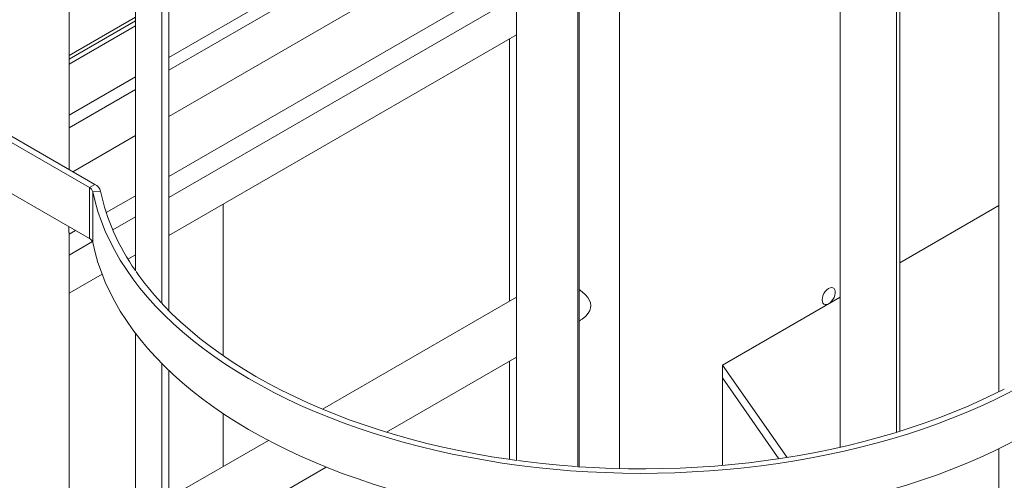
# Model space of a CAD drawing. Header units: millimetres. Extents: x 525 to 29324, y 175 to 20618.
# Tile 414 of 588: x 23453 to 24086, y 11618 to 11914. Entities that reach past the tile are written whole.
import ezdxf

# ---------------------------------------------------------------- set-up
doc = ezdxf.new("R2010")
doc.units = ezdxf.units.MM
doc.linetypes.add('SLD-Continua', pattern=[0])

msp = doc.modelspace()

# ---------------------------------------------------------------- linework, layer by layer
at = {"color": 7, "linetype": 'SLD-Continua', "lineweight": 18, "ltscale": 35}
for p, q in [((23527.77, 11752.96), (23527.77, 12214.32)), ((23544.67, 11732.03), (23544.67, 12194.91)), ((23549.2, 11727.38), (23549.2, 12190.46)), ((24082.4, 11675.2), (24082.4, 12140.16)), ((24016.67, 11649.2), (24016.67, 12114.7)), ((23980.41, 11639.61), (23980.41, 12105.27)), ((23772.57, 11631.1), (23772.57, 12096.93)), ((23811.96, 11627.1), (23811.96, 12092.98)), ((23812.83, 11627.07), (23812.83, 12092.93)), ((23838.68, 11625.9), (23838.68, 12091.78)), ((23485.13, 11817.95), (23485.13, 12022.46)), ((23772.57, 11980.96), (23549.2, 11852.05)), ((23694.01, 11973.41), (23549.2, 11889.83)), ((23694.01, 11973.41), (23549.2, 11889.83)), ((23694.01, 11973.41), (23549.2, 11889.83)), ((24018.78, 11649.85), (24018.78, 11972.96)), ((23701.08, 11969.33), (23549.2, 11881.67)), ((23701.08, 11969.33), (23549.2, 11881.67)), ((23701.08, 11969.33), (23549.2, 11881.67)), ((23549.2, 11813.48), (23772.57, 11942.4)), ((23771.83, 11928.5), (23549.2, 11800.01)), ((23771.83, 11928.5), (23549.2, 11800.01)), ((23771.83, 11928.5), (23549.2, 11800.01)), ((23527.77, 11915.71), (23485.13, 11891.1)), ((23527.77, 11915.71), (23485.13, 11891.1)), ((23527.77, 11915.71), (23485.13, 11891.1)), ((23527.77, 11915.71), (23485.13, 11891.1)), ((23527.77, 11915.71), (23485.13, 11891.1)), ((23527.77, 11913.34), (23485.13, 11888.73)), ((23527.77, 11913.34), (23485.13, 11888.73)), ((23527.77, 11913.34), (23485.13, 11888.73)), ((23527.77, 11913.34), (23485.13, 11888.73)), ((23527.77, 11913.34), (23485.13, 11888.73)), ((23527.77, 11910.13), (23485.13, 11885.52)), ((23527.77, 11910.13), (23485.13, 11885.52)), ((23527.77, 11910.13), (23485.13, 11885.52)), ((23527.77, 11910.13), (23485.13, 11885.52)), ((23527.77, 11910.13), (23485.13, 11885.52)), ((23549.2, 11775.5), (23772.57, 11904.42)), ((23549.2, 11775.5), (23772.57, 11904.42)), ((23549.2, 11775.5), (23772.57, 11904.42)), ((23549.2, 11775.5), (23772.57, 11904.42)), ((23549.2, 11775.5), (23772.57, 11904.42)), ((23549.2, 11775.5), (23772.57, 11904.42)), ((23549.2, 11775.5), (23772.57, 11904.42)), ((23768.1, 11901.84), (23772.57, 11904.42)), ((23768.1, 11901.84), (23772.57, 11904.42)), ((23768.1, 11901.84), (23772.57, 11904.42)), ((23768.1, 11901.84), (23772.57, 11904.42)), ((23768.1, 11901.84), (23772.57, 11904.42)), ((23768.1, 11901.84), (23772.57, 11904.42)), ((23768.1, 11901.84), (23772.57, 11904.42)), ((23768.1, 11733.39), (23768.1, 11901.84)), ((23768.1, 11733.39), (23768.1, 11901.84)), ((23768.1, 11733.39), (23768.1, 11901.84)), ((23768.1, 11733.39), (23768.1, 11901.84)), ((23768.1, 11733.39), (23768.1, 11901.84)), ((23768.1, 11733.39), (23768.1, 11901.84)), ((23768.1, 11733.39), (23768.1, 11901.84)), ((23527.77, 11877.46), (23485.13, 11852.85)), ((23527.77, 11877.46), (23485.13, 11852.85)), ((23527.77, 11877.46), (23485.13, 11852.85)), ((23527.77, 11869.3), (23485.13, 11844.69)), ((23527.77, 11869.3), (23485.13, 11844.69)), ((23527.77, 11869.3), (23485.13, 11844.69)), ((23498.2, 11806.33), (23433.09, 11843.91)), ((23501.74, 11808.37), (23436.63, 11845.95)), ((23527.77, 11839.67), (23487.63, 11816.51)), ((23498.2, 11773.66), (23433.09, 11811.24)), ((23501.74, 11808.37), (23498.2, 11806.33)), ((23498.2, 11806.33), (23498.2, 11773.66)), ((23505.37, 11804.04), (23500.41, 11803.7)), ((23500.41, 11803.7), (23500.41, 11771.04)), ((23509.02, 11790.29), (23527.77, 11801.11)), ((23584.25, 11698.3), (23584.25, 11795.73)), ((23584.25, 11698.3), (23584.25, 11795.73)), ((23584.25, 11698.3), (23584.25, 11795.73)), ((23584.25, 11698.3), (23584.25, 11795.73)), ((23584.25, 11698.3), (23584.25, 11795.73)), ((23584.25, 11698.3), (23584.25, 11795.73)), ((23584.25, 11698.3), (23584.25, 11795.73)), ((24018.78, 11758.01), (24082.4, 11794.73)), ((24018.78, 11758.01), (24082.4, 11794.73)), ((24018.78, 11758.01), (24082.4, 11794.73)), ((24018.78, 11758.01), (24082.4, 11794.73)), ((24018.78, 11758.01), (24082.4, 11794.73)), ((24018.78, 11758.01), (24082.4, 11794.73)), ((24018.78, 11758.01), (24082.4, 11794.73)), ((24018.78, 11758.01), (24082.4, 11794.73)), ((24018.78, 11758.01), (24082.4, 11794.73)), ((24018.78, 11758.01), (24082.4, 11794.73)), ((24018.78, 11758.01), (24082.4, 11794.73)), ((24018.78, 11758.01), (24082.4, 11794.73)), ((24018.78, 11758.01), (24082.4, 11794.73)), ((24018.78, 11758.01), (24082.4, 11794.73)), ((23527.77, 11787.64), (23513.2, 11779.23)), ((23527.77, 11787.64), (23513.2, 11779.23)), ((23527.77, 11787.64), (23513.2, 11779.23)), ((23485.13, 11776.5), (23489.2, 11778.85)), ((23485.13, 11543.85), (23485.13, 11777.47)), ((23500.18, 11771.71), (23485.13, 11763.03)), ((23500.18, 11771.71), (23485.13, 11763.03)), ((23500.18, 11771.71), (23485.13, 11763.03)), ((23522.99, 11760.38), (23527.77, 11763.13)), ((23522.99, 11760.38), (23527.77, 11763.13)), ((23522.99, 11760.38), (23527.77, 11763.13)), ((23522.99, 11760.38), (23527.77, 11763.13)), ((23522.99, 11760.38), (23527.77, 11763.13)), ((23522.99, 11760.38), (23527.77, 11763.13)), ((23522.99, 11760.38), (23527.77, 11763.13)), ((23485.13, 11738.52), (23506.35, 11750.77)), ((23485.13, 11738.52), (23506.35, 11750.77)), ((23485.13, 11738.52), (23506.35, 11750.77)), ((23485.13, 11738.52), (23506.35, 11750.77)), ((23485.13, 11738.52), (23506.35, 11750.77)), ((23485.13, 11738.52), (23506.35, 11750.77)), ((23485.13, 11738.52), (23506.35, 11750.77)), ((23772.57, 11735.97), (23647.92, 11664.03)), ((23904.89, 11692.28), (23980.41, 11735.87)), ((23904.89, 11692.28), (23980.41, 11735.87)), ((23904.89, 11692.28), (23980.41, 11735.87)), ((23904.89, 11692.28), (23980.41, 11735.87)), ((23904.89, 11692.28), (23980.41, 11735.87)), ((23904.89, 11692.28), (23980.41, 11735.87)), ((23904.89, 11692.28), (23980.41, 11735.87)), ((23904.89, 11692.28), (23980.41, 11735.87)), ((23904.89, 11692.28), (23980.41, 11735.87)), ((23904.89, 11692.28), (23980.41, 11735.87)), ((23904.89, 11692.28), (23980.41, 11735.87)), ((23904.89, 11692.28), (23980.41, 11735.87)), ((23904.89, 11692.28), (23980.41, 11735.87)), ((23904.89, 11692.28), (23980.41, 11735.87)), ((23812.83, 11720.64), (23813.6, 11721.08)), ((23527.77, 11251.53), (23527.77, 11712.89)), ((23689.11, 11649.24), (23772.57, 11697.41)), ((23768.1, 11631.76), (23768.1, 11694.83)), ((23768.1, 11631.76), (23768.1, 11694.83)), ((23768.1, 11631.76), (23768.1, 11694.83)), ((23768.1, 11631.76), (23768.1, 11694.83)), ((23768.1, 11631.76), (23768.1, 11694.83)), ((23768.1, 11631.76), (23768.1, 11694.83)), ((23768.1, 11631.76), (23768.1, 11694.83)), ((23544.67, 11230.6), (23544.67, 11693.48)), ((23549.2, 11225.96), (23549.2, 11689.03)), ((23904.89, 11627.97), (23904.89, 11692.28)), ((23904.89, 11627.97), (23904.89, 11692.28)), ((23904.89, 11627.97), (23904.89, 11692.28)), ((23904.89, 11627.97), (23904.89, 11692.28)), ((23904.89, 11627.97), (23904.89, 11692.28)), ((23904.89, 11627.97), (23904.89, 11692.28)), ((23904.89, 11627.97), (23904.89, 11692.28)), ((23946.34, 11633.06), (23904.89, 11692.28)), ((23904.89, 11684.11), (23904.89, 11692.28)), ((23946.34, 11633.06), (23904.89, 11692.28)), ((23904.89, 11684.11), (23904.89, 11692.28)), ((23946.34, 11633.06), (23904.89, 11692.28)), ((23904.89, 11684.11), (23904.89, 11692.28)), ((23946.34, 11633.06), (23904.89, 11692.28)), ((23904.89, 11684.11), (23904.89, 11692.28)), ((23946.34, 11633.06), (23904.89, 11692.28)), ((23904.89, 11684.11), (23904.89, 11692.28)), ((23946.34, 11633.06), (23904.89, 11692.28)), ((23904.89, 11684.11), (23904.89, 11692.28)), ((23946.34, 11633.06), (23904.89, 11692.28)), ((23904.89, 11684.11), (23904.89, 11692.28)), ((23941.18, 11632.26), (23904.89, 11684.11)), ((23941.18, 11632.26), (23904.89, 11684.11)), ((23941.18, 11632.26), (23904.89, 11684.11)), ((23941.18, 11632.26), (23904.89, 11684.11)), ((23941.18, 11632.26), (23904.89, 11684.11)), ((23941.18, 11632.26), (23904.89, 11684.11)), ((23941.18, 11632.26), (23904.89, 11684.11)), ((23941.18, 11632.26), (23904.89, 11684.11)), ((23904.89, 11684.11), (23904.89, 11627.97)), ((23941.18, 11632.26), (23904.89, 11684.11)), ((23904.89, 11684.11), (23904.89, 11627.97)), ((23941.18, 11632.26), (23904.89, 11684.11)), ((23904.89, 11684.11), (23904.89, 11627.97)), ((23941.18, 11632.26), (23904.89, 11684.11)), ((23904.89, 11684.11), (23904.89, 11627.97)), ((23941.18, 11632.26), (23904.89, 11684.11)), ((23904.89, 11684.11), (23904.89, 11627.97)), ((23941.18, 11632.26), (23904.89, 11684.11)), ((23904.89, 11684.11), (23904.89, 11627.97)), ((23941.18, 11632.26), (23904.89, 11684.11)), ((23904.89, 11684.11), (23904.89, 11627.97)), ((23584.25, 11627.28), (23584.25, 11661.17)), ((23584.25, 11627.28), (23584.25, 11661.17)), ((23584.25, 11627.28), (23584.25, 11661.17)), ((23584.25, 11627.28), (23584.25, 11661.17)), ((23584.25, 11627.28), (23584.25, 11661.17)), ((23584.25, 11627.28), (23584.25, 11661.17)), ((23584.25, 11627.28), (23584.25, 11661.17)), ((23613.18, 11643.98), (23549.2, 11607.05)), ((24082.4, 11173.77), (24082.4, 11638.73)), ((23549.2, 11568.49), (23650.31, 11626.84))]:
    msp.add_line(p, q, dxfattribs=at)
at = {"color": 7, "linetype": 'SLD-Continua', "lineweight": 18, "ltscale": 35, "flags": 128}
for points in [[(23500.41, 11803.7), (23501.89, 11797.3), (23503.73, 11790.93), (23505.91, 11784.59), (23508.44, 11778.3), (23511.32, 11772.06), (23514.53, 11765.87), (23518.07, 11759.74), (23521.95, 11753.68), (23526.16, 11747.7), (23530.7, 11741.79), (23535.55, 11735.97), (23540.72, 11730.24), (23546.2, 11724.61), (23551.99, 11719.08), (23558.07, 11713.66), (23564.45, 11708.35), (23571.12, 11703.16), (23578.06, 11698.09), (23585.28, 11693.16), (23592.76, 11688.35), (23600.51, 11683.69), (23608.5, 11679.17), (23616.74, 11674.79), (23625.21, 11670.57), (23633.9, 11666.51), (23642.82, 11662.6), (23651.95, 11658.86), (23661.27, 11655.29), (23670.78, 11651.88), (23680.48, 11648.66), (23690.35, 11645.61), (23700.38, 11642.74), (23710.56, 11640.06), (23720.88, 11637.56), (23731.33, 11635.25), (23741.91, 11633.13), (23752.59, 11631.21), (23763.38, 11629.48), (23774.25, 11627.95), (23785.2, 11626.62), (23796.22, 11625.48), (23807.3, 11624.55), (23818.42, 11623.82), (23829.57, 11623.29), (23840.75, 11622.97), (23851.94, 11622.85), (23863.14, 11622.93), (23874.32, 11623.22), (23885.48, 11623.71), (23896.61, 11624.4), (23907.69, 11625.3), (23918.72, 11626.4), (23929.68, 11627.69), (23940.57, 11629.19), (23951.38, 11630.88), (23962.08, 11632.77), (23972.67, 11634.85), (23983.15, 11637.13), (23993.5, 11639.59), (24003.7, 11642.24), (24013.76, 11645.08), (24023.66, 11648.09), (24033.39, 11651.29), (24042.93, 11654.66), (24052.29, 11658.2), (24061.46, 11661.91), (24070.41, 11665.79), (24079.15, 11669.82), (24087.66, 11674.02), (24095.94, 11678.36), (24103.98, 11682.86), (24111.77, 11687.5), (24119.3, 11692.28), (24126.56, 11697.19), (24133.56, 11702.23), (24140.28, 11707.4), (24146.71, 11712.69), (24152.84, 11718.09), (24158.68, 11723.6), (24164.22, 11729.22), (24169.45, 11734.93), (24174.36, 11740.73), (24178.95, 11746.62), (24183.22, 11752.6), (24187.16, 11758.64), (24190.77, 11764.76), (24194.04, 11770.93), (24196.97, 11777.17), (24199.56, 11783.45), (24201.81, 11789.78), (24203.71, 11796.15), (24205.26, 11802.54), (24206.46, 11808.97), (24207.31, 11815.41), (24207.81, 11821.86), (24207.95, 11828.32), (24207.75, 11834.78), (24207.18, 11841.23), (24206.27, 11847.67), (24205.01, 11854.09), (24203.39, 11860.48), (24201.43, 11866.84), (24200.6, 11869.23)], [(23500.41, 11771.04), (23501.89, 11764.64), (23503.73, 11758.26), (23505.91, 11751.93), (23508.44, 11745.64), (23511.32, 11739.39), (23514.53, 11733.2), (23518.07, 11727.08), (23521.95, 11721.02), (23526.16, 11715.03), (23530.7, 11709.13), (23535.55, 11703.31), (23540.72, 11697.58), (23546.2, 11691.94), (23551.99, 11686.41), (23558.07, 11680.99), (23564.45, 11675.68), (23571.12, 11670.49), (23578.06, 11665.43), (23585.28, 11660.49), (23592.76, 11655.69), (23600.51, 11651.02), (23608.5, 11646.5), (23616.74, 11642.13), (23625.21, 11637.91), (23633.9, 11633.84), (23642.82, 11629.93), (23651.95, 11626.19), (23661.27, 11622.62), (23670.78, 11619.22), (23680.48, 11615.99), (23690.35, 11612.94), (23700.38, 11610.07), (23710.56, 11607.39), (23720.88, 11604.89), (23731.33, 11602.58), (23741.91, 11600.47), (23752.59, 11598.54), (23763.38, 11596.81), (23774.25, 11595.28), (23785.2, 11593.95), (23796.22, 11592.82), (23807.3, 11591.89), (23818.42, 11591.16), (23829.57, 11590.63), (23840.75, 11590.31), (23851.94, 11590.19), (23863.14, 11590.27), (23874.32, 11590.56), (23885.48, 11591.05), (23896.61, 11591.74), (23907.69, 11592.63), (23918.72, 11593.73), (23929.68, 11595.03), (23940.57, 11596.52), (23951.38, 11598.22), (23962.08, 11600.1), (23972.67, 11602.19), (23983.15, 11604.46), (23993.5, 11606.92), (24003.7, 11609.57), (24013.76, 11612.41), (24023.66, 11615.43), (24033.39, 11618.62), (24042.93, 11621.99), (24052.29, 11625.53), (24061.46, 11629.25), (24070.41, 11633.12), (24079.15, 11637.16), (24087.66, 11641.35), (24095.94, 11645.7), (24103.98, 11650.19), (24111.77, 11654.83), (24119.3, 11659.61), (24126.56, 11664.53), (24133.56, 11669.57), (24140.28, 11674.74), (24146.71, 11680.02), (24152.84, 11685.43), (24158.68, 11690.94), (24164.22, 11696.55), (24169.45, 11702.26), (24174.36, 11708.07), (24178.95, 11713.96), (24183.22, 11719.93), (24187.16, 11725.98), (24190.77, 11732.09), (24194.04, 11738.27), (24196.97, 11744.5), (24199.56, 11750.79), (24201.81, 11757.12), (24203.71, 11763.48), (24205.26, 11769.88), (24206.46, 11776.3), (24207.31, 11782.74), (24207.81, 11789.2), (24207.96, 11795.07)], [(23812.83, 11740.97), (23814.85, 11739.34), (23816.87, 11737.45), (23818.34, 11735.76), (23819.5, 11733.91), (23820.09, 11732.33), (23820.31, 11730.61)], [(23968.92, 11734.25), (23969.05, 11735.55), (23969.45, 11736.92), (23970.07, 11738.27), (23970.89, 11739.53), (23971.85, 11740.61), (23972.9, 11741.44), (23973.96, 11741.98), (23974.97, 11742.18), (23975.87, 11742.04), (23976.6, 11741.56), (23977.11, 11740.78), (23977.37, 11739.75), (23977.37, 11738.52), (23977.11, 11737.18), (23976.6, 11735.8), (23975.87, 11734.49), (23974.97, 11733.31), (23973.96, 11732.35), (23972.9, 11731.66), (23971.85, 11731.29), (23970.89, 11731.25), (23970.07, 11731.56), (23969.45, 11732.2), (23969.05, 11733.11), (23968.92, 11734.25)], [(23968.92, 11734.25), (23969.05, 11735.55), (23969.45, 11736.92), (23970.07, 11738.27), (23970.89, 11739.53), (23971.85, 11740.61), (23972.9, 11741.44), (23973.96, 11741.98), (23974.97, 11742.18), (23975.87, 11742.04), (23976.6, 11741.56), (23977.11, 11740.78), (23977.37, 11739.75), (23977.37, 11738.52), (23977.11, 11737.18), (23976.6, 11735.8), (23975.87, 11734.49), (23974.97, 11733.31), (23973.96, 11732.35), (23972.9, 11731.66), (23971.85, 11731.29), (23970.89, 11731.25), (23970.07, 11731.56), (23969.45, 11732.2), (23969.05, 11733.11), (23968.92, 11734.25)], [(23968.92, 11734.25), (23969.05, 11735.55), (23969.45, 11736.92), (23970.07, 11738.27), (23970.89, 11739.53), (23971.85, 11740.61), (23972.9, 11741.44), (23973.96, 11741.98), (23974.97, 11742.18), (23975.87, 11742.04), (23976.6, 11741.56), (23977.11, 11740.78), (23977.37, 11739.75), (23977.37, 11738.52), (23977.11, 11737.18), (23976.6, 11735.8), (23975.87, 11734.49), (23974.97, 11733.31), (23973.96, 11732.35), (23972.9, 11731.66), (23971.85, 11731.29), (23970.89, 11731.25), (23970.07, 11731.56), (23969.45, 11732.2), (23969.05, 11733.11), (23968.92, 11734.25)], [(23968.92, 11734.25), (23969.05, 11735.55), (23969.45, 11736.92), (23970.07, 11738.27), (23970.89, 11739.53), (23971.85, 11740.61), (23972.9, 11741.44), (23973.96, 11741.98), (23974.97, 11742.18), (23975.87, 11742.04), (23976.6, 11741.56), (23977.11, 11740.78), (23977.37, 11739.75), (23977.37, 11738.52), (23977.11, 11737.18), (23976.6, 11735.8), (23975.87, 11734.49), (23974.97, 11733.31), (23973.96, 11732.35), (23972.9, 11731.66), (23971.85, 11731.29), (23970.89, 11731.25), (23970.07, 11731.56), (23969.45, 11732.2), (23969.05, 11733.11), (23968.92, 11734.25)], [(23968.92, 11734.25), (23969.05, 11735.55), (23969.45, 11736.92), (23970.07, 11738.27), (23970.89, 11739.53), (23971.85, 11740.61), (23972.9, 11741.44), (23973.96, 11741.98), (23974.97, 11742.18), (23975.87, 11742.04), (23976.6, 11741.56), (23977.11, 11740.78), (23977.37, 11739.75), (23977.37, 11738.52), (23977.11, 11737.18), (23976.6, 11735.8), (23975.87, 11734.49), (23974.97, 11733.31), (23973.96, 11732.35), (23972.9, 11731.66), (23971.85, 11731.29), (23970.89, 11731.25), (23970.07, 11731.56), (23969.45, 11732.2), (23969.05, 11733.11), (23968.92, 11734.25)], [(23968.92, 11734.25), (23969.05, 11735.55), (23969.45, 11736.92), (23970.07, 11738.27), (23970.89, 11739.53), (23971.85, 11740.61), (23972.9, 11741.44), (23973.96, 11741.98), (23974.97, 11742.18), (23975.87, 11742.04), (23976.6, 11741.56), (23977.11, 11740.78), (23977.37, 11739.75), (23977.37, 11738.52), (23977.11, 11737.18), (23976.6, 11735.8), (23975.87, 11734.49), (23974.97, 11733.31), (23973.96, 11732.35), (23972.9, 11731.66), (23971.85, 11731.29), (23970.89, 11731.25), (23970.07, 11731.56), (23969.45, 11732.2), (23969.05, 11733.11), (23968.92, 11734.25)], [(23968.92, 11734.25), (23969.05, 11735.55), (23969.45, 11736.92), (23970.07, 11738.27), (23970.89, 11739.53), (23971.85, 11740.61), (23972.9, 11741.44), (23973.96, 11741.98), (23974.97, 11742.18), (23975.87, 11742.04), (23976.6, 11741.56), (23977.11, 11740.78), (23977.37, 11739.75), (23977.37, 11738.52), (23977.11, 11737.18), (23976.6, 11735.8), (23975.87, 11734.49), (23974.97, 11733.31), (23973.96, 11732.35), (23972.9, 11731.66), (23971.85, 11731.29), (23970.89, 11731.25), (23970.07, 11731.56), (23969.45, 11732.2), (23969.05, 11733.11), (23968.92, 11734.25)], [(23544.72, 11732.05), (23545.57, 11731.14), (23551.04, 11725.56), (23556.81, 11720.07), (23562.88, 11714.7), (23569.25, 11709.44), (23575.9, 11704.31), (23582.83, 11699.29), (23590.03, 11694.41), (23597.49, 11689.66), (23605.22, 11685.04), (23613.19, 11680.58), (23621.41, 11676.26), (23629.86, 11672.09), (23638.53, 11668.08), (23647.42, 11664.23), (23656.52, 11660.55), (23665.82, 11657.03), (23675.3, 11653.69), (23684.97, 11650.52), (23694.8, 11647.54), (23704.79, 11644.73), (23714.93, 11642.11), (23725.21, 11639.67), (23735.62, 11637.42), (23746.15, 11635.37), (23756.79, 11633.51), (23767.52, 11631.85), (23772.57, 11631.14)], [(23820.31, 11730.61), (23820.14, 11729.07), (23819.63, 11727.51), (23818.57, 11725.6), (23817.11, 11723.83), (23814.83, 11721.87), (23813.57, 11721.16)], [(23811.97, 11627.13), (23822.26, 11626.51), (23833.34, 11626.05), (23844.44, 11625.8), (23855.56, 11625.74), (23866.67, 11625.89), (23877.76, 11626.24), (23888.84, 11626.8), (23899.87, 11627.56), (23910.86, 11628.52), (23921.79, 11629.68), (23932.65, 11631.04), (23943.43, 11632.6), (23954.12, 11634.36), (23964.7, 11636.31), (23975.18, 11638.45), (23985.53, 11640.79), (23995.75, 11643.31), (24005.82, 11646.02), (24015.74, 11648.91), (24025.49, 11651.99), (24035.07, 11655.24), (24044.47, 11658.66), (24053.68, 11662.25), (24062.68, 11666.02), (24071.47, 11669.94), (24080.04, 11674.02), (24085.9, 11676.97)], [(23773.51, 11631.01), (23778.34, 11630.38), (23789.23, 11629.11), (23800.19, 11628.04), (23811.03, 11627.19)]]:
    msp.add_lwpolyline(points, dxfattribs=at)
at = {"color": 7, "linetype": 'SLD-Continua', "lineweight": 18, "ltscale": 1225}
for centre, radius, start, end in [((23498.7, 11802.12), 6.95, 16.04978, 64.02041), ((23496.36, 11802.54), 4.21, 16.04978, 64.02041), ((23642.48, 11833.82), 140.3, 192.25435, 215.1543), ((23568.36, 11782.72), 83.41, 180.97401, 183.56777), ((23496.36, 11769.87), 4.21, 16.04978, 64.02041), ((23679.27, 11858.08), 184.36, 214.95215, 222.9212)]:
    msp.add_arc(centre, radius, start, end, dxfattribs=at)

doc.saveas('drawing.dxf')
